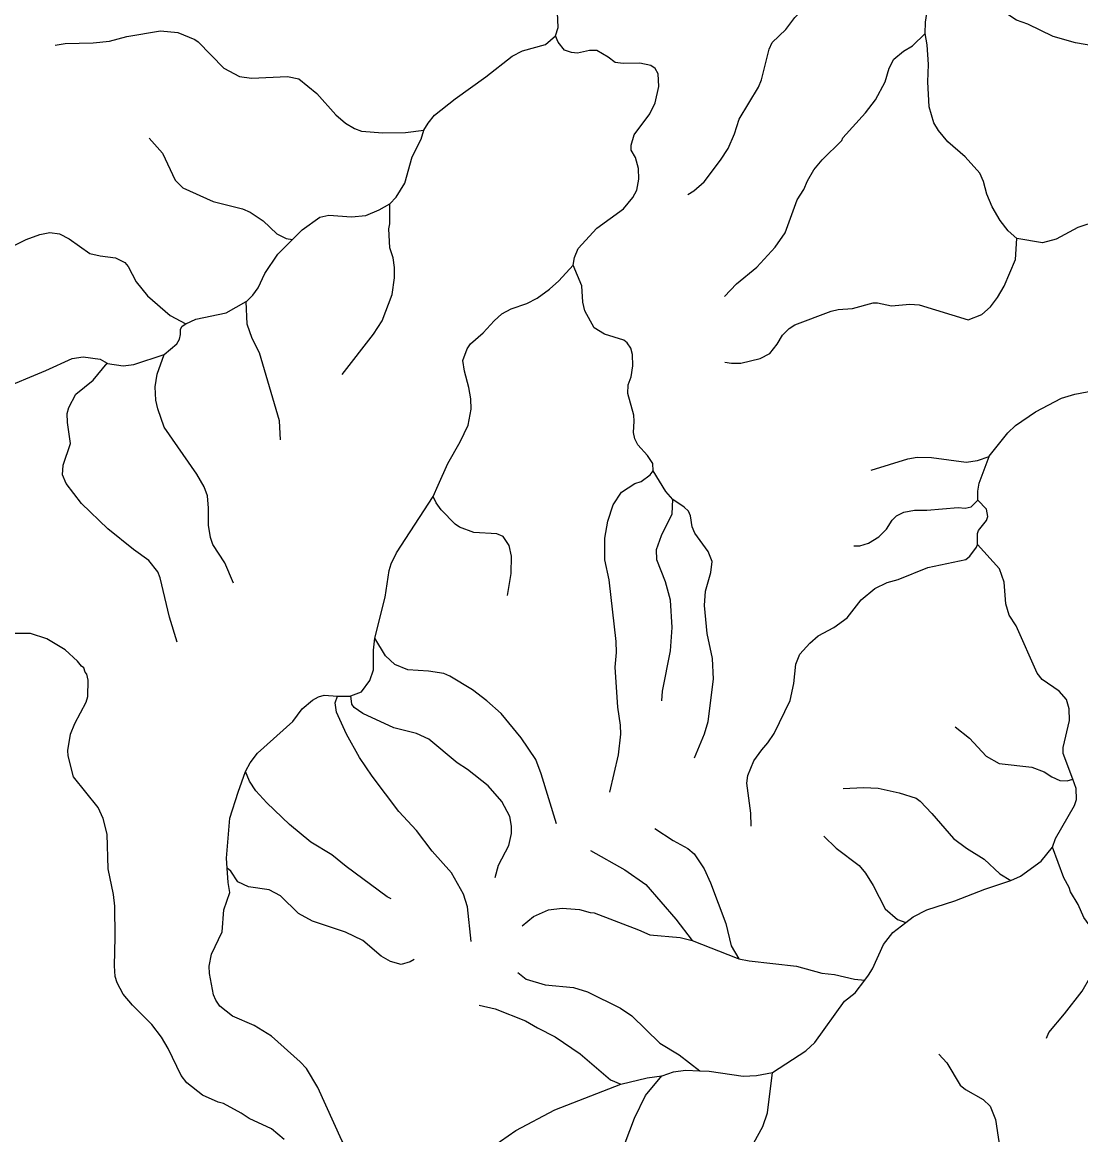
# Model space of a CAD drawing. Extents: x 500 to 555.2, y 9115.7 to 9171.
# Drawn here: x 525.89 to 531.63, y 9161.84 to 9167.86 of the extents above; entities that cross this region are included whole.
import ezdxf

# ---------------------------------------------------------------- set-up
doc = ezdxf.new("R2010")
doc.units = 0
doc.header["$LTSCALE"] = 0.064
doc.layers.add('7', color=7, linetype='Continuous', lineweight=25)

msp = doc.modelspace()

# ---------------------------------------------------------------- linework, layer by layer
at = {"layer": '7'}
for points in [[(532.2321, 9167.763), (532.1581, 9167.7778), (532.1073, 9167.7809), (531.972, 9167.7476), (531.7891, 9167.7252), (531.7314, 9167.7253), (531.5963, 9167.7479), (531.4766, 9167.7824), (531.3386, 9167.8484), (531.2778, 9167.8705), (531.2024, 9167.9196), (531.1688, 9167.9576), (531.1393, 9168.0018), (531.1169, 9168.0544), (531.0548, 9168.1481), (531.0275, 9168.2206), (531.0194, 9168.3187)], [(528.7819, 9167.7855), (528.7968, 9167.8304), (528.7918, 9167.9115), (528.7832, 9167.9465), (528.7748, 9167.9526), (528.7331, 9168.0294), (528.7423, 9168.0715), (528.8092, 9168.1552)], [(529.4985, 9166.9273), (529.5297, 9166.9461), (529.5855, 9166.9953), (529.6749, 9167.1128), (529.7165, 9167.1768), (529.7511, 9167.256), (529.776, 9167.3348), (529.8807, 9167.5087), (529.8972, 9167.548), (529.9379, 9167.7138), (529.9537, 9167.7491), (530.0288, 9167.8208), (530.0779, 9167.8847), (530.1548, 9167.9597), (530.2336, 9168.0122), (530.3304, 9168.0381), (530.3641, 9168.0384), (530.5288, 9168.014), (530.6758, 9168.0563), (530.7348, 9168.0614), (530.7957, 9168.0583), (530.8333, 9168.0666)], [(530.7836, 9167.7986), (530.7852, 9167.8604), (530.8029, 9167.9817), (530.8333, 9168.0666)], [(526.0732, 9167.7349), (526.1267, 9167.7448), (526.2785, 9167.7482), (526.3677, 9167.7562), (526.4608, 9167.7825), (526.644, 9167.8136), (526.7364, 9167.8037), (526.8294, 9167.7669), (526.8479, 9167.753), (526.9863, 9167.6101), (527.07, 9167.5649), (527.1364, 9167.5573), (527.3302, 9167.5659), (527.3925, 9167.5528), (527.489, 9167.473), (527.5932, 9167.3589), (527.6446, 9167.3139), (527.694, 9167.2844), (527.732, 9167.2706), (527.8469, 9167.261), (527.97, 9167.2626), (528.0684, 9167.2749)], [(528.0684, 9167.2749), (528.0915, 9167.3134), (528.1271, 9167.357), (528.2377, 9167.4453), (528.4041, 9167.5636), (528.5473, 9167.6759), (528.6021, 9167.7056), (528.727, 9167.7398), (528.7819, 9167.7855)], [(528.8765, 9166.5441), (528.884, 9166.5852), (528.9051, 9166.6346), (529.005, 9166.7442), (529.1498, 9166.8498), (529.1997, 9166.911), (529.221, 9166.9503), (529.2329, 9167.0101), (529.2314, 9167.0684), (529.2155, 9167.1267), (529.1905, 9167.1676), (529.1911, 9167.1949), (529.2066, 9167.2506), (529.2915, 9167.3637), (529.3214, 9167.4234), (529.3411, 9167.512), (529.3379, 9167.5801), (529.3213, 9167.6087), (529.2978, 9167.6253), (529.2377, 9167.6381), (529.147, 9167.6366), (529.1046, 9167.6414), (529.0673, 9167.671), (529.0049, 9167.7069), (528.9657, 9167.7068), (528.9001, 9167.6925), (528.8689, 9167.6957), (528.8302, 9167.708), (528.7956, 9167.7517), (528.7819, 9167.7855)], [(529.696, 9166.3748), (529.7623, 9166.4436), (529.871, 9166.5327), (529.971, 9166.641), (530.0241, 9166.7192), (530.0893, 9166.8984), (530.1258, 9166.9539), (530.146, 9167.0007), (530.1807, 9167.0603), (530.2254, 9167.1149), (530.3319, 9167.2191), (530.3373, 9167.2333), (530.4595, 9167.3685), (530.5144, 9167.4386), (530.566, 9167.5369), (530.588, 9167.6103), (530.6133, 9167.6604), (530.6659, 9167.7028), (530.7146, 9167.7321), (530.7836, 9167.7986)], [(531.2788, 9166.688), (531.2316, 9166.7304), (531.1882, 9166.7853), (531.1453, 9166.8597), (531.1158, 9166.9286), (531.0979, 9166.9969), (531.0794, 9167.0433), (530.9989, 9167.1303), (530.9049, 9167.2113), (530.8549, 9167.273), (530.8302, 9167.3147), (530.8044, 9167.4011), (530.7978, 9167.5375), (530.801, 9167.6307), (530.7945, 9167.7378), (530.7836, 9167.7979), (530.7836, 9167.7986)], [(527.8849, 9166.877), (527.919, 9166.9128), (527.9661, 9166.9879), (528.0061, 9167.1314), (528.0549, 9167.226), (528.0684, 9167.2749)], [(526.5819, 9167.2323), (526.6542, 9167.1507), (526.723, 9167.0046), (526.7647, 9166.9638), (526.9274, 9166.8895), (527.0863, 9166.8494), (527.1284, 9166.8312), (527.199, 9166.7836), (527.2735, 9166.7139), (527.3229, 9166.6892), (527.3583, 9166.6839)], [(527.3583, 9166.6839), (527.4108, 9166.7365), (527.5064, 9166.8035), (527.554, 9166.8149), (527.6773, 9166.8066), (527.754, 9166.8133), (527.8269, 9166.8433), (527.8849, 9166.877)], [(527.6275, 9165.9517), (527.7957, 9166.1714), (527.8433, 9166.2435), (527.8982, 9166.3852), (527.9108, 9166.4756), (527.9108, 9166.531), (527.9025, 9166.5841), (527.8845, 9166.6385), (527.8799, 9166.7417), (527.8846, 9166.7679), (527.8849, 9166.877)], [(525.7903, 9166.6206), (525.9164, 9166.6836), (525.9894, 9166.7107), (526.0436, 9166.7211), (526.0961, 9166.7132), (526.1492, 9166.6868), (526.2608, 9166.6082), (526.3159, 9166.594), (526.3991, 9166.5833), (526.4504, 9166.5592), (526.4675, 9166.5372), (526.5105, 9166.4534), (526.5734, 9166.3791), (526.6949, 9166.2723), (526.7806, 9166.2268)], [(531.7806, 9166.7649), (531.7272, 9166.7714), (531.6574, 9166.7642), (531.6094, 9166.7482), (531.4918, 9166.6844), (531.4185, 9166.6657), (531.2788, 9166.688)], [(527.1073, 9166.3471), (527.109, 9166.3481), (527.1425, 9166.3815), (527.1717, 9166.4214), (527.2082, 9166.4995), (527.2778, 9166.6032), (527.3583, 9166.6839)], [(529.6983, 9166.0191), (529.7344, 9166.0132), (529.7852, 9166.0141), (529.8896, 9166.0392), (529.9427, 9166.0668), (529.9819, 9166.1161), (530.0104, 9166.1654), (530.0461, 9166.2008), (530.0777, 9166.2209), (530.2735, 9166.295), (530.3123, 9166.3046), (530.3889, 9166.3099), (530.5014, 9166.3407), (530.5249, 9166.3407), (530.6009, 9166.3244), (530.6993, 9166.3325), (530.7512, 9166.3294), (531.0153, 9166.2491), (531.0889, 9166.2773), (531.137, 9166.3191), (531.1743, 9166.3692), (531.2098, 9166.4299), (531.2713, 9166.5749), (531.2788, 9166.688)], [(528.1191, 9165.2921), (528.1455, 9165.3524), (528.1988, 9165.4701), (528.2661, 9165.5882), (528.3096, 9165.6788), (528.3241, 9165.7651), (528.3227, 9165.8209), (528.3125, 9165.8822), (528.288, 9165.9707), (528.2801, 9166.0284), (528.3038, 9166.0921), (528.3214, 9166.1182), (528.3903, 9166.1788), (528.4486, 9166.2421), (528.4916, 9166.28), (528.5424, 9166.3079), (528.6268, 9166.3364), (528.6818, 9166.3654), (528.7489, 9166.4138), (528.7999, 9166.4589), (528.8765, 9166.5441)], [(529.3104, 9165.4303), (529.3085, 9165.4706), (529.2788, 9165.5139), (529.2273, 9165.5718), (529.2112, 9165.6033), (529.2035, 9165.6382), (529.2082, 9165.7004), (529.2048, 9165.732), (529.1739, 9165.8493), (529.1755, 9165.8956), (529.1908, 9165.9398), (529.2003, 9165.9991), (529.1986, 9166.0613), (529.1888, 9166.0941), (529.1698, 9166.1244), (529.1519, 9166.1391), (529.0471, 9166.1709), (528.9903, 9166.2048), (528.9399, 9166.2979), (528.9295, 9166.3447), (528.9246, 9166.432), (528.8765, 9166.5441)], [(526.7806, 9166.2268), (526.8339, 9166.2516), (526.9994, 9166.2865), (527.1073, 9166.3471)], [(527.2924, 9165.5985), (527.2873, 9165.7016), (527.1789, 9166.069), (527.1402, 9166.1466), (527.1123, 9166.2253), (527.1073, 9166.3471)], [(526.663, 9166.0614), (526.7314, 9166.1178), (526.7464, 9166.1437), (526.7508, 9166.1697), (526.7508, 9166.1979), (526.761, 9166.2133), (526.7806, 9166.2268)], [(526.3547, 9166.0133), (526.3568, 9166.0121), (526.4406, 9165.9996), (526.4988, 9166.0058), (526.663, 9166.0614)], [(527.0383, 9164.8224), (526.9909, 9164.9329), (526.9268, 9165.0319), (526.9137, 9165.0706), (526.9038, 9165.1368), (526.9037, 9165.2293), (526.8972, 9165.2962), (526.8804, 9165.344), (526.8405, 9165.4135), (526.663, 9165.6677), (526.628, 9165.7672), (526.6182, 9165.814), (526.6139, 9165.8851), (526.6242, 9165.9539), (526.663, 9166.0614)], [(525.7692, 9165.8703), (526.0226, 9165.9739), (526.1657, 9166.0389), (526.2246, 9166.0487), (526.3165, 9166.0355), (526.3547, 9166.0133)], [(526.7342, 9164.5038), (526.6922, 9164.6382), (526.6414, 9164.8509), (526.6283, 9164.8836), (526.5808, 9164.9462), (526.4975, 9165.0052), (526.3575, 9165.117), (526.2157, 9165.2539), (526.1317, 9165.3624), (526.1134, 9165.4086), (526.1171, 9165.4615), (526.1556, 9165.5796), (526.1394, 9165.6918), (526.1379, 9165.7404), (526.1464, 9165.7744), (526.1856, 9165.8454), (526.2782, 9165.9221), (526.3547, 9166.0133)], [(531.129, 9165.5078), (531.1297, 9165.5097), (531.2309, 9165.637), (531.2724, 9165.6768), (531.3807, 9165.7506), (531.5205, 9165.8236), (531.5924, 9165.8455), (531.6968, 9165.8654)], [(530.4907, 9165.4339), (530.6883, 9165.4957), (530.7387, 9165.5042), (530.8168, 9165.5026), (531.0052, 9165.4781), (531.0662, 9165.4867), (531.129, 9165.5078)], [(531.0675, 9165.2726), (531.0679, 9165.321), (531.0752, 9165.3646), (531.129, 9165.5078)], [(529.0756, 9163.6916), (529.1229, 9163.8929), (529.1345, 9164.005), (529.1328, 9164.0542), (529.1182, 9164.1514), (529.105, 9164.3685), (529.1115, 9164.4472), (529.1099, 9164.5069), (529.0722, 9164.8403), (529.049, 9164.9487), (529.0478, 9165.0659), (529.0642, 9165.1591), (529.094, 9165.2473), (529.1391, 9165.315), (529.2105, 9165.3632), (529.2452, 9165.3734), (529.294, 9165.4098), (529.3104, 9165.4303)], [(529.4168, 9165.2764), (529.379, 9165.319), (529.3104, 9165.4303)], [(527.803, 9164.5245), (527.8595, 9164.7472), (527.8802, 9164.8909), (527.8917, 9164.9282), (527.9211, 9164.9865), (528.1191, 9165.2921)], [(528.5224, 9164.7568), (528.5423, 9164.8743), (528.544, 9164.9689), (528.5301, 9165.0265), (528.4985, 9165.0753), (528.4647, 9165.0892), (528.339, 9165.0977), (528.2624, 9165.1267), (528.2392, 9165.143), (528.1624, 9165.2199), (528.135, 9165.2569), (528.1191, 9165.2921)], [(529.3577, 9164.1857), (529.361, 9164.2379), (529.4036, 9164.4557), (529.4133, 9164.5829), (529.4033, 9164.7313), (529.3767, 9164.8296), (529.3299, 9164.9482), (529.3281, 9165.0052), (529.356, 9165.0811), (529.4128, 9165.1977), (529.4168, 9165.2764)], [(529.5341, 9163.8772), (529.5884, 9164.007), (529.6085, 9164.074), (529.6364, 9164.303), (529.6315, 9164.415), (529.602, 9164.5501), (529.5889, 9164.7014), (529.5938, 9164.7792), (529.6233, 9164.881), (529.6296, 9164.9405), (529.6083, 9164.9946), (529.5364, 9165.0939), (529.5217, 9165.127), (529.5119, 9165.1879), (529.5008, 9165.2127), (529.4785, 9165.234), (529.4168, 9165.2764)], [(530.3965, 9165.0241), (530.4282, 9165.0253), (530.4758, 9165.0392), (530.5315, 9165.0741), (530.5738, 9165.1144), (530.6047, 9165.1634), (530.6276, 9165.1881), (530.6669, 9165.2064), (530.725, 9165.2186), (530.7918, 9165.2172), (530.9618, 9165.2319), (530.9986, 9165.2288), (531.0311, 9165.2358), (531.0675, 9165.2726)], [(531.0654, 9165.0327), (531.0667, 9165.0923), (531.0721, 9165.1074), (531.1155, 9165.1613), (531.1226, 9165.1841), (531.114, 9165.2237), (531.0675, 9165.2726)], [(529.8413, 9163.5064), (529.8383, 9163.5772), (529.817, 9163.7399), (529.8219, 9163.7819), (529.8559, 9163.8601), (529.8981, 9163.9208), (529.9316, 9163.9575), (529.9648, 9164.0088), (530.0524, 9164.1874), (530.0725, 9164.2799), (530.0824, 9164.3842), (530.104, 9164.4378), (530.1593, 9164.4983), (530.2041, 9164.5377), (530.2888, 9164.582), (530.3604, 9164.6357), (530.437, 9164.7332), (530.5103, 9164.793), (530.5775, 9164.8265), (530.6358, 9164.8427), (530.7979, 9164.9072), (531.0021, 9164.9514), (531.0254, 9164.9691), (531.0601, 9165.0172), (531.0654, 9165.0327)], [(531.5817, 9163.7622), (531.5294, 9163.9007), (531.5295, 9163.9335), (531.5636, 9164.079), (531.5616, 9164.1421), (531.5488, 9164.1934), (531.5088, 9164.2385), (531.4169, 9164.3017), (531.39, 9164.3347), (531.2751, 9164.5922), (531.2381, 9164.6499), (531.2193, 9164.711), (531.2111, 9164.8284), (531.1853, 9164.9011), (531.0654, 9165.0327)], [(527.3121, 9161.8103), (527.2432, 9161.8693), (527.1236, 9161.9236), (527.0799, 9161.9535), (526.9846, 9162.0051), (526.9552, 9162.0126), (526.8714, 9162.0512), (526.7859, 9162.117), (526.7545, 9162.1581), (526.6852, 9162.3032), (526.6491, 9162.3653), (526.5958, 9162.4331), (526.4908, 9162.5381), (526.4405, 9162.5981), (526.4085, 9162.6591), (526.3985, 9162.6934), (526.3937, 9162.7504), (526.3986, 9162.9059), (526.3954, 9163.074), (526.3885, 9163.1363), (526.3598, 9163.2767), (526.3553, 9163.463), (526.3329, 9163.549), (526.3065, 9163.608), (526.1727, 9163.7736), (526.1426, 9163.8876), (526.1412, 9163.9171), (526.1558, 9164.005), (526.1802, 9164.0634), (526.2407, 9164.1783), (526.2492, 9164.2085), (526.2508, 9164.2969), (526.2442, 9164.3309), (526.2347, 9164.3414), (526.228, 9164.3637), (526.2146, 9164.3729), (526.1942, 9164.4012), (526.1262, 9164.4609), (526.0272, 9164.5219), (525.9386, 9164.5495), (525.7579, 9164.5497)], [(527.6742, 9164.2119), (527.7305, 9164.235), (527.7771, 9164.296), (527.796, 9164.3541), (527.796, 9164.4601), (527.803, 9164.5245)], [(528.7876, 9163.5192), (528.7043, 9163.7897), (528.6749, 9163.8678), (528.5962, 9163.9858), (528.4882, 9164.1165), (528.4105, 9164.1862), (528.3329, 9164.2458), (528.2093, 9164.3199), (528.1766, 9164.3329), (528.0941, 9164.3462), (527.9817, 9164.3539), (527.912, 9164.3826), (527.8608, 9164.4292), (527.803, 9164.5245)], [(527.104, 9163.8038), (527.105, 9163.8066), (527.1283, 9163.8501), (527.1676, 9163.9024), (527.3592, 9164.0734), (527.4108, 9164.1416), (527.4658, 9164.1899), (527.4976, 9164.2082), (527.5297, 9164.2163), (527.601, 9164.2103)], [(528.3255, 9162.882), (528.3045, 9163.07), (528.2832, 9163.1389), (528.2192, 9163.2537), (528.1131, 9163.3713), (528.0283, 9163.4838), (527.9342, 9163.5863), (527.7891, 9163.7775), (527.7213, 9163.8791), (527.6504, 9164.0045), (527.5963, 9164.1242), (527.5894, 9164.1742), (527.601, 9164.2103)], [(527.601, 9164.2103), (527.6738, 9164.2117), (527.6742, 9164.2119)], [(528.4541, 9163.2286), (528.4731, 9163.2953), (528.5283, 9163.4031), (528.544, 9163.467), (528.5439, 9163.5075), (528.5341, 9163.5588), (528.4912, 9163.6412), (528.4177, 9163.7261), (528.305, 9163.8148), (528.2488, 9163.8508), (528.0967, 9163.9783), (528.0284, 9164.0084), (527.9062, 9164.04), (527.7377, 9164.1162), (527.691, 9164.1496), (527.6798, 9164.1674), (527.6742, 9164.2119)], [(530.9449, 9164.0442), (531.0219, 9163.9842), (531.1123, 9163.8858), (531.1825, 9163.8461), (531.361, 9163.8272), (531.4263, 9163.8021), (531.4692, 9163.7734), (531.5124, 9163.7543), (531.5523, 9163.7525), (531.5817, 9163.7622)], [(527.0041, 9163.2796), (527.0008, 9163.3332), (527.0188, 9163.5505), (527.0627, 9163.6905), (527.104, 9163.8038)], [(527.8915, 9163.1144), (527.8696, 9163.1247), (527.6482, 9163.2888), (527.5704, 9163.3528), (527.4563, 9163.4197), (527.3422, 9163.5156), (527.2182, 9163.6331), (527.1585, 9163.699), (527.1257, 9163.7515), (527.104, 9163.8038)], [(530.3383, 9163.7106), (530.4494, 9163.7162), (530.5288, 9163.713), (530.6426, 9163.6878), (530.7333, 9163.6581), (530.7556, 9163.642), (530.8195, 9163.5764), (530.9356, 9163.4408), (531.0061, 9163.3888), (531.1023, 9163.3279), (531.1863, 9163.2486), (531.2467, 9163.2127)], [(531.4718, 9163.3932), (531.4882, 9163.4398), (531.5909, 9163.6198), (531.6015, 9163.6514), (531.6009, 9163.7115), (531.5817, 9163.7622)], [(529.319, 9163.4953), (529.4194, 9163.4296), (529.4982, 9163.387), (529.5322, 9163.358), (529.5856, 9163.2767), (529.6215, 9163.2002), (529.7033, 9162.9795), (529.7319, 9162.8594), (529.7744, 9162.7897)], [(530.2337, 9163.4521), (530.3003, 9163.3873), (530.4247, 9163.2937), (530.4594, 9163.252), (530.5006, 9163.1854), (530.5659, 9163.059), (530.6327, 9163.0026), (530.6776, 9162.9857)], [(528.9717, 9163.3757), (529.1575, 9163.2701), (529.2712, 9163.1904), (529.4324, 9163.0032), (529.521, 9162.8873)], [(531.2467, 9163.2127), (531.2983, 9163.2362), (531.4109, 9163.3175), (531.4718, 9163.3932)], [(531.6989, 9162.9333), (531.6415, 9163.0132), (531.611, 9163.0837), (531.5691, 9163.1514), (531.562, 9163.1751), (531.5327, 9163.2276), (531.4718, 9163.3932)], [(527.7701, 9161.3008), (527.7536, 9161.3325), (527.7324, 9161.4252), (527.7239, 9161.5244), (527.6922, 9161.69), (527.6249, 9161.8049), (527.4941, 9162.0922), (527.4328, 9162.1944), (527.3991, 9162.2318), (527.2432, 9162.3696), (527.1497, 9162.4286), (527.0323, 9162.4784), (526.9642, 9162.5329), (526.9419, 9162.5643), (526.9302, 9162.5943), (526.908, 9162.7087), (526.9072, 9162.7492), (526.9189, 9162.8147), (526.9774, 9162.9356), (526.9858, 9163.0536), (527.0184, 9163.1479), (527.0088, 9163.2019), (527.0041, 9163.2796)], [(528.0171, 9162.7859), (527.9942, 9162.7725), (527.9469, 9162.7585), (527.8882, 9162.7747), (527.8372, 9162.803), (527.738, 9162.8888), (527.6446, 9162.934), (527.4653, 9162.9928), (527.3898, 9163.0337), (527.2924, 9163.1307), (527.2318, 9163.1618), (527.119, 9163.1778), (527.0625, 9163.2066), (527.0235, 9163.2628), (527.0041, 9163.2796)], [(530.6776, 9162.9857), (530.7177, 9163.0164), (530.7922, 9163.0549), (530.9431, 9163.1022), (531.1055, 9163.1666), (531.2467, 9163.2127)], [(528.6006, 9162.9672), (528.6622, 9163.0175), (528.7436, 9163.0534), (528.8178, 9163.0635), (528.9108, 9163.0552), (528.97, 9163.0391), (528.99, 9163.0386), (529.2317, 9162.9463), (529.2916, 9162.9188), (529.4561, 9162.9043), (529.5149, 9162.8897), (529.521, 9162.8873)], [(530.4564, 9162.6733), (530.4765, 9162.6998), (530.4976, 9162.7355), (530.5567, 9162.8666), (530.607, 9162.9316), (530.6776, 9162.9857)], [(531.4401, 9162.3599), (531.4517, 9162.3904), (531.5376, 9162.4908), (531.6324, 9162.6135), (531.6736, 9162.6862), (531.6999, 9162.7813), (531.6837, 9162.8493), (531.6867, 9162.8896), (531.6989, 9162.9333)], [(529.521, 9162.8873), (529.7658, 9162.7916), (529.7744, 9162.7897)], [(529.7744, 9162.7897), (529.83, 9162.7777), (530.0859, 9162.7484), (530.2231, 9162.711), (530.292, 9162.7042), (530.4003, 9162.6782), (530.4564, 9162.6733)], [(528.5784, 9162.7149), (528.6228, 9162.6782), (528.7259, 9162.6478), (528.8781, 9162.6338), (528.9552, 9162.6108), (529.1336, 9162.521), (529.1955, 9162.4809), (529.3472, 9162.3324), (529.4505, 9162.2699), (529.5638, 9162.1832)], [(529.956, 9162.1733), (530.1372, 9162.29), (530.1859, 9162.3352), (530.3468, 9162.5599), (530.4041, 9162.6042), (530.4564, 9162.6733)], [(528.3678, 9162.5373), (528.4542, 9162.5175), (528.6195, 9162.4532), (528.684, 9162.4145), (528.7806, 9162.3659), (528.9147, 9162.2745), (529.0794, 9162.1342), (529.1347, 9162.1107)], [(530.8565, 9162.2731), (530.8994, 9162.2252), (530.9729, 9162.1042), (531.0012, 9162.081), (531.0963, 9162.0267), (531.1338, 9161.9907), (531.1634, 9161.9185), (531.1916, 9161.7276), (531.2346, 9161.5851), (531.2552, 9161.4861), (531.2606, 9161.3994), (531.2603, 9161.3846)], [(528.9684, 9161.6141), (528.9812, 9161.6269), (528.994, 9161.6474), (529.0119, 9161.6602), (529.0837, 9161.6987), (529.1099, 9161.7234), (529.1273, 9161.7448), (529.1586, 9161.7929), (529.2086, 9161.9256), (529.2688, 9162.0492), (529.3574, 9162.155)], [(529.1347, 9162.1107), (529.2783, 9162.1447), (529.3574, 9162.155)], [(529.3574, 9162.155), (529.3582, 9162.1551), (529.4207, 9162.1768), (529.4856, 9162.1859), (529.5638, 9162.1832)], [(529.4342, 9161.4296), (529.5775, 9161.5576), (529.8122, 9161.7418), (529.8561, 9161.7923), (529.9045, 9161.8805), (529.9284, 9161.9547), (529.956, 9162.1733)], [(529.5638, 9162.1832), (529.6135, 9162.1815), (529.7972, 9162.1532), (529.8688, 9162.1564), (529.956, 9162.1733)], [(528.0674, 9161.5877), (528.1367, 9161.597), (528.3171, 9161.687), (528.5662, 9161.86), (528.7774, 9161.9711), (529.1347, 9162.1107)]]:
    msp.add_lwpolyline(points, dxfattribs=at)

doc.saveas('drawing.dxf')
